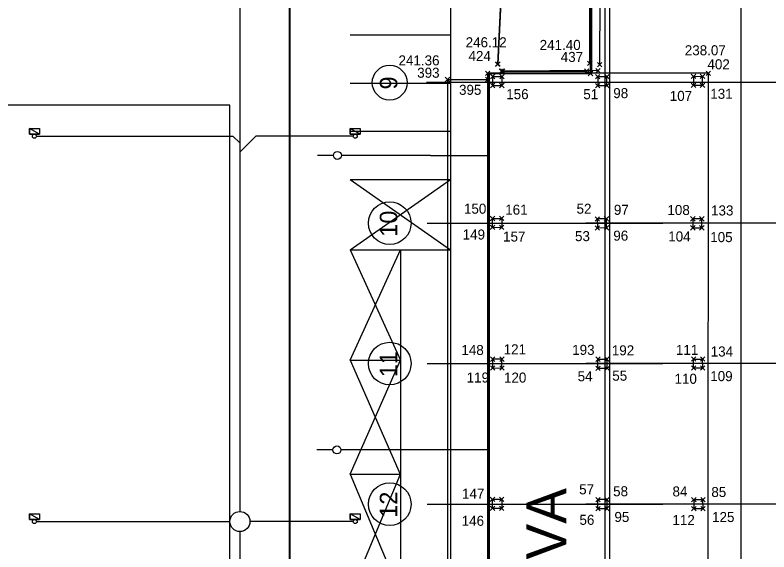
# Model space of a CAD drawing. Extents: x -264205 to -263659, y -1242401 to -1242060.
# Drawn here: x -263937.81 to -263900.22, y -1242156.26 to -1242129.52 of the extents above; entities that cross this region are included whole.
import ezdxf

# ---------------------------------------------------------------- set-up
doc = ezdxf.new("R2010")
doc.units = 0
for name, color, linetype in [('BOD_CISLO', 7, 'Continuous'), ('BOD_SYMBOL', 7, 'Continuous'), ('BOD_VYSKA', 7, 'Continuous'), ('KFA_SO_10-1_BETONOVE_STLPY', 7, 'Continuous'), ('KFA_SO_10-1_PLACHTY', 7, 'Continuous'), ('KFA_SO_10-1_STRECHY', 7, 'Continuous'), ('KFA_SO_10-1_TRIBUNA_A_HLAVNA_BUDOVA', 7, 'Continuous'), ('KFA_SO_10-1_TRIBUNA_A_OBVOD', 7, 'Continuous'), ('OBRUBNIKY_KOMUNIKACIE_PROJEKT', 7, 'Continuous'), ('OSI_STAVBY_KFA', 7, 'Continuous'), ('POPIS', 7, 'Continuous'), ('SITUACIA_DSP_2D', 7, 'Continuous'), ('TDZ_VODOROVNE_PROJEKT', 7, 'Continuous')]:
    doc.layers.add(name, color=color, linetype=linetype)

msp = doc.modelspace()

# ---------------------------------------------------------------- linework, layer by layer
at = {"layer": 'BOD_SYMBOL'}
for p, q in [((-263913.845, -1242132.068), (-263913.623, -1242131.846)), ((-263913.623, -1242132.068), (-263913.845, -1242131.846)), ((-263913.845, -1242132.075), (-263913.625, -1242131.853)), ((-263913.625, -1242132.075), (-263913.845, -1242131.853)), ((-263909.254, -1242132.031), (-263909.033, -1242131.809)), ((-263909.033, -1242132.031), (-263909.254, -1242131.809)), ((-263908.767, -1242132.093), (-263908.546, -1242131.873)), ((-263908.546, -1242132.093), (-263908.767, -1242131.873)), ((-263913.669, -1242132.418), (-263913.448, -1242132.198)), ((-263913.448, -1242132.418), (-263913.669, -1242132.198)), ((-263913.601, -1242132.417), (-263913.38, -1242132.197)), ((-263913.38, -1242132.417), (-263913.601, -1242132.197)), ((-263909.411, -1242132.42), (-263909.19, -1242132.198)), ((-263909.19, -1242132.42), (-263909.411, -1242132.198)), ((-263908.851, -1242132.39), (-263908.629, -1242132.17)), ((-263908.629, -1242132.39), (-263908.851, -1242132.17)), ((-263916.356, -1242132.833), (-263916.134, -1242132.612)), ((-263916.134, -1242132.833), (-263916.356, -1242132.612)), ((-263914.345, -1242132.528), (-263914.125, -1242132.306)), ((-263914.125, -1242132.528), (-263914.345, -1242132.306)), ((-263914.345, -1242132.528), (-263914.125, -1242132.306)), ((-263914.125, -1242132.528), (-263914.345, -1242132.306)), ((-263914.345, -1242132.833), (-263914.125, -1242132.612)), ((-263914.125, -1242132.833), (-263914.345, -1242132.612)), ((-263914.101, -1242132.686), (-263913.879, -1242132.465)), ((-263913.879, -1242132.686), (-263914.101, -1242132.465)), ((-263913.639, -1242132.688), (-263913.417, -1242132.468)), ((-263913.417, -1242132.688), (-263913.639, -1242132.468)), ((-263909.224, -1242132.535), (-263909.003, -1242132.315)), ((-263909.003, -1242132.535), (-263909.224, -1242132.315)), ((-263908.861, -1242132.69), (-263908.64, -1242132.468)), ((-263908.64, -1242132.69), (-263908.861, -1242132.468)), ((-263908.405, -1242132.688), (-263908.183, -1242132.468)), ((-263908.183, -1242132.688), (-263908.405, -1242132.468)), ((-263904.088, -1242132.678), (-263903.867, -1242132.458)), ((-263903.867, -1242132.678), (-263904.088, -1242132.458)), ((-263903.637, -1242132.677), (-263903.416, -1242132.457)), ((-263903.416, -1242132.677), (-263903.637, -1242132.457)), ((-263903.345, -1242132.528), (-263903.123, -1242132.306)), ((-263903.123, -1242132.528), (-263903.345, -1242132.306)), ((-263903.345, -1242132.528), (-263903.123, -1242132.306)), ((-263903.123, -1242132.528), (-263903.345, -1242132.306)), ((-263914.101, -1242133.133), (-263913.879, -1242132.913)), ((-263913.879, -1242133.133), (-263914.101, -1242132.913)), ((-263913.642, -1242133.136), (-263913.421, -1242132.914)), ((-263913.421, -1242133.136), (-263913.642, -1242132.914)), ((-263908.862, -1242133.139), (-263908.641, -1242132.917)), ((-263908.641, -1242133.139), (-263908.862, -1242132.917)), ((-263908.406, -1242133.137), (-263908.185, -1242132.917)), ((-263908.185, -1242133.137), (-263908.406, -1242132.917)), ((-263904.085, -1242133.13), (-263903.864, -1242132.91)), ((-263903.864, -1242133.13), (-263904.085, -1242132.91)), ((-263903.637, -1242133.13), (-263903.416, -1242132.909)), ((-263903.416, -1242133.13), (-263903.637, -1242132.909)), ((-263914.111, -1242139.761), (-263913.889, -1242139.539)), ((-263913.889, -1242139.761), (-263914.111, -1242139.539)), ((-263913.648, -1242139.758), (-263913.427, -1242139.536)), ((-263913.427, -1242139.758), (-263913.648, -1242139.536)), ((-263908.883, -1242139.785), (-263908.661, -1242139.563)), ((-263908.661, -1242139.785), (-263908.883, -1242139.563)), ((-263908.427, -1242139.779), (-263908.205, -1242139.559)), ((-263908.205, -1242139.779), (-263908.427, -1242139.559)), ((-263904.122, -1242139.776), (-263903.9, -1242139.556)), ((-263903.9, -1242139.776), (-263904.122, -1242139.556)), ((-263903.671, -1242139.781), (-263903.449, -1242139.559)), ((-263903.449, -1242139.781), (-263903.671, -1242139.559)), ((-263914.109, -1242140.204), (-263913.888, -1242139.982)), ((-263913.888, -1242140.204), (-263914.109, -1242139.982)), ((-263913.649, -1242140.201), (-263913.427, -1242139.98)), ((-263913.427, -1242140.201), (-263913.649, -1242139.98)), ((-263908.878, -1242140.238), (-263908.656, -1242140.018)), ((-263908.656, -1242140.238), (-263908.878, -1242140.018)), ((-263908.422, -1242140.228), (-263908.201, -1242140.008)), ((-263908.201, -1242140.228), (-263908.422, -1242140.008)), ((-263904.122, -1242140.225), (-263903.9, -1242140.005)), ((-263903.9, -1242140.225), (-263904.122, -1242140.005)), ((-263903.671, -1242140.228), (-263903.45, -1242140.007)), ((-263903.45, -1242140.228), (-263903.671, -1242140.007)), ((-263914.099, -1242146.769), (-263913.878, -1242146.548)), ((-263913.878, -1242146.769), (-263914.099, -1242146.548)), ((-263913.639, -1242146.769), (-263913.417, -1242146.548)), ((-263913.417, -1242146.769), (-263913.639, -1242146.548)), ((-263908.853, -1242146.771), (-263908.632, -1242146.549)), ((-263908.632, -1242146.771), (-263908.853, -1242146.549)), ((-263908.398, -1242146.774), (-263908.177, -1242146.552)), ((-263908.177, -1242146.774), (-263908.398, -1242146.552)), ((-263904.084, -1242146.762), (-263903.862, -1242146.542)), ((-263903.862, -1242146.762), (-263904.084, -1242146.542)), ((-263903.632, -1242146.766), (-263903.41, -1242146.546)), ((-263903.41, -1242146.766), (-263903.632, -1242146.546)), ((-263914.098, -1242147.215), (-263913.877, -1242146.995)), ((-263913.877, -1242147.215), (-263914.098, -1242146.995)), ((-263913.637, -1242147.21), (-263913.416, -1242146.988)), ((-263913.416, -1242147.21), (-263913.637, -1242146.988)), ((-263908.853, -1242147.225), (-263908.632, -1242147.005)), ((-263908.632, -1242147.225), (-263908.853, -1242147.005)), ((-263908.392, -1242147.225), (-263908.171, -1242147.005)), ((-263908.171, -1242147.225), (-263908.392, -1242147.005)), ((-263904.079, -1242147.211), (-263903.858, -1242146.991)), ((-263903.858, -1242147.211), (-263904.079, -1242146.991)), ((-263903.629, -1242147.214), (-263903.408, -1242146.992)), ((-263903.408, -1242147.214), (-263903.629, -1242146.992)), ((-263914.107, -1242153.754), (-263913.886, -1242153.532)), ((-263913.886, -1242153.754), (-263914.107, -1242153.532)), ((-263913.647, -1242153.755), (-263913.426, -1242153.534)), ((-263913.426, -1242153.755), (-263913.647, -1242153.534)), ((-263908.854, -1242153.766), (-263908.633, -1242153.546)), ((-263908.633, -1242153.766), (-263908.854, -1242153.546)), ((-263908.399, -1242153.766), (-263908.178, -1242153.546)), ((-263908.178, -1242153.766), (-263908.399, -1242153.546)), ((-263904.073, -1242153.766), (-263903.851, -1242153.546)), ((-263903.851, -1242153.766), (-263904.073, -1242153.546)), ((-263903.617, -1242153.768), (-263903.395, -1242153.546)), ((-263903.395, -1242153.768), (-263903.617, -1242153.546)), ((-263914.11, -1242154.2), (-263913.889, -1242153.978)), ((-263913.889, -1242154.2), (-263914.11, -1242153.978)), ((-263913.649, -1242154.198), (-263913.428, -1242153.977)), ((-263913.428, -1242154.198), (-263913.649, -1242153.977)), ((-263908.853, -1242154.218), (-263908.632, -1242153.998)), ((-263908.632, -1242154.218), (-263908.853, -1242153.998)), ((-263908.397, -1242154.214), (-263908.176, -1242153.992)), ((-263908.176, -1242154.214), (-263908.397, -1242153.992)), ((-263904.068, -1242154.218), (-263903.846, -1242153.997)), ((-263903.846, -1242154.218), (-263904.068, -1242153.997)), ((-263903.612, -1242154.218), (-263903.391, -1242153.998)), ((-263903.391, -1242154.218), (-263903.612, -1242153.998))]:
    msp.add_line(p, q, dxfattribs=at)
at = {"layer": 'KFA_SO_10-1_BETONOVE_STLPY'}
for p, q in [((-263913.99, -1242133.023), (-263913.99, -1242132.575)), ((-263913.99, -1242132.575), (-263913.528, -1242132.578)), ((-263913.528, -1242132.578), (-263913.531, -1242133.025)), ((-263908.751, -1242132.579), (-263908.752, -1242133.028)), ((-263908.751, -1242132.579), (-263908.294, -1242132.578)), ((-263908.296, -1242133.027), (-263908.294, -1242132.578)), ((-263903.977, -1242132.568), (-263903.526, -1242132.567)), ((-263903.977, -1242132.568), (-263903.975, -1242133.02)), ((-263903.526, -1242133.019), (-263903.526, -1242132.567)), ((-263913.99, -1242133.023), (-263913.531, -1242133.025)), ((-263908.752, -1242133.028), (-263908.296, -1242133.027)), ((-263903.526, -1242133.019), (-263903.975, -1242133.02)), ((-263914, -1242139.65), (-263913.537, -1242139.647)), ((-263913.998, -1242140.093), (-263914, -1242139.65)), ((-263913.537, -1242139.647), (-263913.538, -1242140.09)), ((-263908.316, -1242139.669), (-263908.772, -1242139.674)), ((-263908.772, -1242139.674), (-263908.767, -1242140.128)), ((-263908.312, -1242140.118), (-263908.316, -1242139.669)), ((-263904.011, -1242139.666), (-263904.011, -1242140.115)), ((-263903.56, -1242139.67), (-263904.011, -1242139.666)), ((-263903.561, -1242140.117), (-263903.56, -1242139.67)), ((-263913.998, -1242140.093), (-263913.538, -1242140.09)), ((-263908.312, -1242140.118), (-263908.767, -1242140.128)), ((-263904.011, -1242140.115), (-263903.561, -1242140.117)), ((-263913.987, -1242147.105), (-263913.988, -1242146.658)), ((-263913.528, -1242146.658), (-263913.988, -1242146.658)), ((-263913.526, -1242147.099), (-263913.528, -1242146.658)), ((-263908.742, -1242147.115), (-263908.742, -1242146.66)), ((-263908.742, -1242146.66), (-263908.287, -1242146.663)), ((-263908.281, -1242147.115), (-263908.287, -1242146.663)), ((-263903.969, -1242147.101), (-263903.973, -1242146.652)), ((-263903.973, -1242146.652), (-263903.521, -1242146.656)), ((-263903.519, -1242147.103), (-263903.521, -1242146.656)), ((-263913.987, -1242147.105), (-263913.526, -1242147.099)), ((-263908.742, -1242147.115), (-263908.281, -1242147.115)), ((-263903.519, -1242147.103), (-263903.969, -1242147.101)), ((-263913.999, -1242154.089), (-263913.997, -1242153.643)), ((-263913.997, -1242153.643), (-263913.536, -1242153.644)), ((-263913.536, -1242153.644), (-263913.539, -1242154.087)), ((-263908.742, -1242154.108), (-263908.743, -1242153.656)), ((-263908.289, -1242153.656), (-263908.743, -1242153.656)), ((-263908.286, -1242154.103), (-263908.289, -1242153.656)), ((-263903.962, -1242153.656), (-263903.506, -1242153.657)), ((-263903.962, -1242153.656), (-263903.957, -1242154.107)), ((-263903.502, -1242154.108), (-263903.506, -1242153.657)), ((-263913.999, -1242154.089), (-263913.539, -1242154.087)), ((-263908.742, -1242154.108), (-263908.286, -1242154.103)), ((-263903.957, -1242154.107), (-263903.502, -1242154.108))]:
    msp.add_line(p, q, dxfattribs=at)
at = {"layer": 'KFA_SO_10-1_PLACHTY'}
for p, q in [((-263909.144, -1242131.92), (-263909.091, -1242101.788)), ((-263908.514, -1242101.985), (-263908.656, -1242131.983)), ((-263908.74, -1242132.28), (-263913.558, -1242132.308)), ((-263913.491, -1242132.307), (-263909.301, -1242132.309))]:
    msp.add_line(p, q, dxfattribs=at)
msp.add_lwpolyline([(-263913.735, -1242131.964), (-263913.734, -1242131.957), (-263912.214, -1242100.448), (-263912.212, -1242100.455)], close=True, dxfattribs=at)
at = {"layer": 'KFA_SO_10-1_STRECHY'}
msp.add_line((-263908.157, -1242227.179), (-263908.136, -1242101.59), dxfattribs=at)
at = {"layer": 'KFA_SO_10-1_TRIBUNA_A_HLAVNA_BUDOVA'}
for p, q in [((-263914.23, -1242196.348), (-263914.235, -1242132.417)), ((-263914.23, -1242196.348), (-263914.235, -1242132.417)), ((-263903.234, -1242132.417), (-263914.235, -1242132.417)), ((-263903.251, -1242196.344), (-263903.234, -1242132.417)), ((-263903.251, -1242196.344), (-263903.234, -1242132.417)), ((-263903.234, -1242132.417), (-263903.234, -1242132.417)), ((-263916.245, -1242132.722), (-263916.25, -1242195.816)), ((-263916.245, -1242132.722), (-263914.235, -1242132.722))]:
    msp.add_line(p, q, dxfattribs=at)
msp.add_lwpolyline([(-263903.234, -1242132.417), (-263914.235, -1242132.417), (-263914.235, -1242132.417)], dxfattribs=at)
at = {"layer": 'KFA_SO_10-1_TRIBUNA_A_OBVOD'}
msp.add_lwpolyline([(-263909.113, -1242132.425), (-263909.065, -1242125.409)], dxfattribs=at)
at = {"layer": 'OBRUBNIKY_KOMUNIKACIE_PROJEKT'}
for p, q in [((-263909.043, -1242132.433), (-263909.043, -1242101.382)), ((-263914.143, -1242196.333), (-263914.143, -1242132.433)), ((-263914.143, -1242132.433), (-263909.043, -1242132.433))]:
    msp.add_line(p, q, dxfattribs=at)
at = {"layer": 'OSI_STAVBY_KFA'}
for p, q in [((-263908.393, -1242083.237), (-263908.393, -1242246.707)), ((-263901.618, -1242083.237), (-263901.618, -1242246.707)), ((-263792.653, -1242132.882), (-263917.293, -1242132.882)), ((-263917.265, -1242139.882), (-263905.505, -1242139.882)), ((-263917.265, -1242139.882), (-263905.505, -1242139.882)), ((-263792.653, -1242139.882), (-263909.343, -1242139.882)), ((-263917.265, -1242146.882), (-263905.505, -1242146.882)), ((-263917.265, -1242146.882), (-263905.505, -1242146.882)), ((-263792.653, -1242146.882), (-263909.343, -1242146.882)), ((-263917.265, -1242153.882), (-263905.505, -1242153.882)), ((-263917.265, -1242153.882), (-263905.505, -1242153.882)), ((-263792.653, -1242153.882), (-263909.343, -1242153.882))]:
    msp.add_line(p, q, dxfattribs=at)
for centre, radius in [((-263919.125, -1242132.883), 0.867), ((-263919.125, -1242139.882), 1.064), ((-263919.125, -1242146.882), 1.064), ((-263919.125, -1242153.882), 1.064)]:
    msp.add_circle(centre, radius, dxfattribs=at)
at = {"layer": 'SITUACIA_DSP_2D'}
for p, q in [((-263924.143, -1242082.64), (-263924.143, -1242185.14)), ((-263909.043, -1242132.433), (-263909.043, -1242101.382)), ((-263926.593, -1242107.902), (-263926.593, -1242154.252)), ((-263926.593, -1242107.902), (-263926.593, -1242154.252)), ((-263916.093, -1242118.282), (-263916.093, -1242175.482)), ((-263909.118, -1242132.432), (-263909.118, -1242125.432)), ((-263914.218, -1242132.432), (-263909.118, -1242132.432)), ((-263914.218, -1242196.332), (-263914.218, -1242132.432)), ((-263914.143, -1242196.333), (-263914.143, -1242132.433)), ((-263914.143, -1242132.433), (-263909.043, -1242132.433)), ((-263937.092, -1242135.452), (-263937.092, -1242135.162)), ((-263937.092, -1242135.162), (-263936.592, -1242135.162)), ((-263936.592, -1242135.452), (-263937.092, -1242135.162)), ((-263936.592, -1242135.452), (-263937.092, -1242135.162)), ((-263937.092, -1242135.162), (-263937.092, -1242135.452)), ((-263936.592, -1242135.162), (-263936.592, -1242135.452)), ((-263921.093, -1242135.452), (-263921.093, -1242135.162)), ((-263921.093, -1242135.162), (-263920.593, -1242135.162)), ((-263920.593, -1242135.452), (-263921.093, -1242135.162)), ((-263920.593, -1242135.452), (-263921.093, -1242135.162)), ((-263921.093, -1242135.162), (-263921.093, -1242135.452)), ((-263920.593, -1242135.162), (-263920.593, -1242135.452)), ((-263936.592, -1242135.452), (-263937.092, -1242135.452)), ((-263937.092, -1242135.452), (-263936.592, -1242135.452)), ((-263936.743, -1242135.552), (-263926.953, -1242135.552)), ((-263926.953, -1242135.552), (-263926.592, -1242135.877)), ((-263925.797, -1242135.552), (-263926.592, -1242136.347)), ((-263920.943, -1242135.552), (-263925.797, -1242135.552)), ((-263920.593, -1242135.452), (-263921.093, -1242135.452)), ((-263921.093, -1242135.452), (-263920.593, -1242135.452)), ((-263921.932, -1242136.507), (-263922.732, -1242136.507)), ((-263917.093, -1242136.507), (-263921.532, -1242136.507)), ((-263917.093, -1242136.507), (-263914.143, -1242136.507)), ((-263921.957, -1242151.182), (-263922.757, -1242151.182)), ((-263917.093, -1242151.182), (-263921.557, -1242151.182)), ((-263914.143, -1242151.182), (-263917.093, -1242151.182)), ((-263937.093, -1242154.652), (-263937.093, -1242154.362)), ((-263937.093, -1242154.362), (-263936.593, -1242154.362)), ((-263936.593, -1242154.652), (-263937.093, -1242154.362)), ((-263936.593, -1242154.652), (-263937.093, -1242154.362)), ((-263937.093, -1242154.362), (-263937.093, -1242154.652)), ((-263936.593, -1242154.362), (-263936.593, -1242154.652)), ((-263921.093, -1242154.652), (-263921.093, -1242154.362)), ((-263921.093, -1242154.362), (-263920.593, -1242154.362)), ((-263920.593, -1242154.652), (-263921.093, -1242154.362)), ((-263920.593, -1242154.652), (-263921.093, -1242154.362)), ((-263921.093, -1242154.362), (-263921.093, -1242154.652)), ((-263920.593, -1242154.362), (-263920.593, -1242154.652)), ((-263936.593, -1242154.652), (-263937.093, -1242154.652)), ((-263937.093, -1242154.652), (-263936.593, -1242154.652)), ((-263936.743, -1242154.752), (-263927.093, -1242154.752)), ((-263920.944, -1242154.752), (-263926.093, -1242154.752)), ((-263920.593, -1242154.652), (-263921.093, -1242154.652)), ((-263921.093, -1242154.652), (-263920.593, -1242154.652)), ((-263926.593, -1242155.252), (-263926.593, -1242204.252))]:
    msp.add_line(p, q, dxfattribs=at)
for centre, radius in [((-263936.843, -1242135.552), 0.1), ((-263920.843, -1242135.552), 0.1), ((-263921.732, -1242136.507), 0.2), ((-263921.757, -1242151.182), 0.2), ((-263926.593, -1242154.752), 0.5), ((-263936.843, -1242154.752), 0.1), ((-263920.844, -1242154.752), 0.1)]:
    msp.add_circle(centre, radius, dxfattribs=at)
at = {"layer": 'TDZ_VODOROVNE_PROJEKT'}
for p, q in [((-263924.088, -1242241.458), (-263924.093, -1242087.307)), ((-263916.093, -1242087.308), (-263916.093, -1242141.207)), ((-263921.093, -1242130.507), (-263916.093, -1242130.507)), ((-263921.093, -1242132.907), (-263916.093, -1242132.907)), ((-263927.093, -1242134.007), (-263948.093, -1242134.007)), ((-263927.093, -1242184.007), (-263927.093, -1242134.007)), ((-263921.093, -1242135.307), (-263916.093, -1242135.307)), ((-263921.093, -1242137.707), (-263916.093, -1242137.707)), ((-263921.093, -1242137.707), (-263916.093, -1242141.207)), ((-263921.093, -1242141.207), (-263916.093, -1242137.707)), ((-263921.093, -1242141.207), (-263916.093, -1242141.207)), ((-263921.093, -1242141.207), (-263918.593, -1242146.702)), ((-263921.093, -1242146.702), (-263918.593, -1242141.207)), ((-263918.593, -1242141.207), (-263918.593, -1242187.557)), ((-263921.093, -1242146.702), (-263918.593, -1242146.702)), ((-263921.093, -1242146.702), (-263918.611, -1242152.382)), ((-263921.093, -1242152.382), (-263918.593, -1242146.702)), ((-263921.093, -1242152.382), (-263918.593, -1242152.382)), ((-263921.093, -1242152.382), (-263918.593, -1242158.382)), ((-263921.093, -1242158.382), (-263918.593, -1242152.382))]:
    msp.add_line(p, q, dxfattribs=at)

# ---------------------------------------------------------------- texts
at = {"layer": 'BOD_CISLO'}
for s, p in [('424', (-263915.195, -1242131.803)), ('437', (-263910.596, -1242131.85)), ('402', (-263903.281, -1242132.217)), ('393', (-263917.753, -1242132.638)), ('395', (-263915.668, -1242133.489)), ('156', (-263913.314, -1242133.705)), ('51', (-263909.471, -1242133.706)), ('98', (-263907.976, -1242133.653)), ('107', (-263905.159, -1242133.792)), ('131', (-263903.141, -1242133.687)), ('150', (-263915.422, -1242139.413)), ('161', (-263913.364, -1242139.461)), ('52', (-263909.808, -1242139.414)), ('97', (-263907.946, -1242139.467)), ('108', (-263905.277, -1242139.477)), ('133', (-263903.1, -1242139.5)), ('149', (-263915.486, -1242140.698)), ('157', (-263913.472, -1242140.801)), ('53', (-263909.885, -1242140.78)), ('96', (-263907.975, -1242140.755)), ('104', (-263905.236, -1242140.795)), ('105', (-263903.142, -1242140.828)), ('148', (-263915.55, -1242146.453)), ('121', (-263913.443, -1242146.419)), ('193', (-263910.025, -1242146.446)), ('192', (-263908.049, -1242146.469)), ('111', (-263904.853, -1242146.446)), ('134', (-263903.118, -1242146.528)), ('119', (-263915.288, -1242147.825)), ('54', (-263909.753, -1242147.763)), ('55', (-263908.026, -1242147.735)), ('109', (-263903.141, -1242147.755)), ('120', (-263913.427, -1242147.828)), ('110', (-263904.923, -1242147.887)), ('57', (-263909.678, -1242153.398)), ('147', (-263915.519, -1242153.609)), ('58', (-263907.984, -1242153.492)), ('84', (-263905.023, -1242153.5)), ('85', (-263903.087, -1242153.529)), ('146', (-263915.535, -1242154.964)), ('56', (-263909.663, -1242154.915)), ('95', (-263907.92, -1242154.771)), ('112', (-263905.026, -1242154.924)), ('125', (-263903.05, -1242154.776))]:
    msp.add_text(s, height=0.5, dxfattribs=at).set_placement(p)
at = {"layer": 'BOD_VYSKA'}
for s, p in [('246.12', (-263915.337, -1242131.12)), ('241.40', (-263911.647, -1242131.253)), ('238.07', (-263904.41, -1242131.519)), ('241.36', (-263918.685, -1242132.022))]:
    msp.add_text(s, height=0.5, dxfattribs=at).set_placement(p)
at = {"layer": 'OSI_STAVBY_KFA'}
for s, p in [('9', (-263918.744, -1242133.223)), ('10', (-263918.744, -1242140.562)), ('11', (-263918.744, -1242147.562)), ('12', (-263918.744, -1242154.562))]:
    msp.add_text(s, height=0.875, rotation=90, dxfattribs=at).set_placement(p)
at = {"layer": 'POPIS'}
msp.add_text('HLAVNÁ BUDOVA', height=2, rotation=90, dxfattribs=at).set_placement((-263910.309, -1242175.819))

doc.saveas('drawing.dxf')
